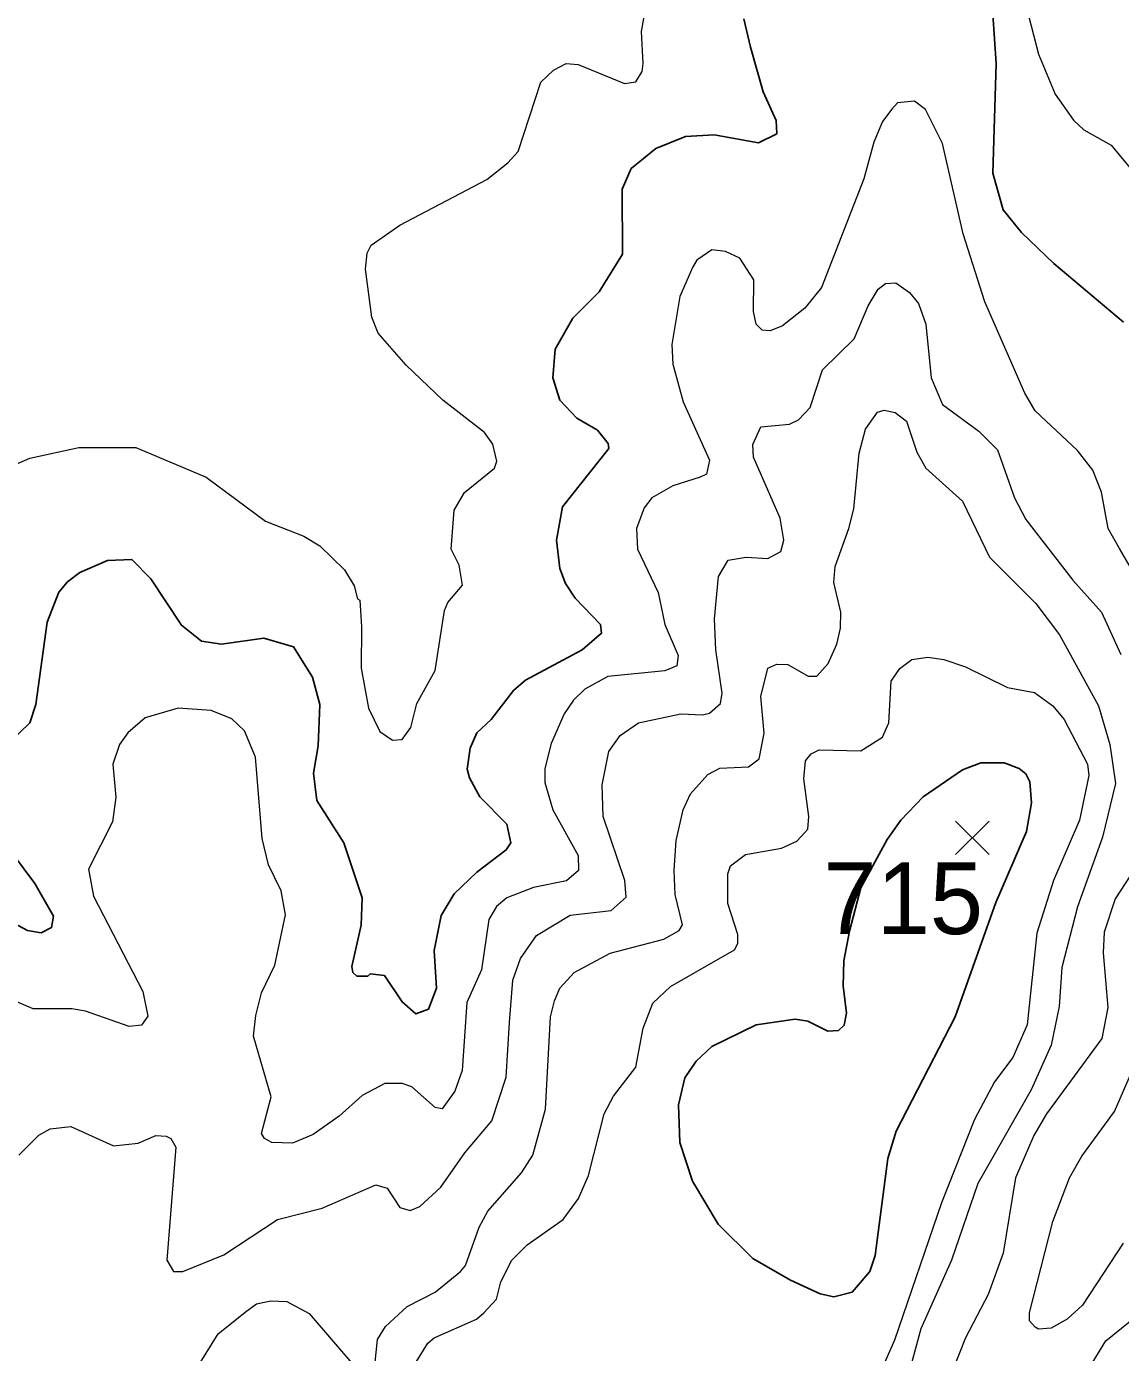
# Model space of a CAD drawing. Extents: x 294.2 to 320.3, y 7482.7 to 7510.7.
# Drawn here: x 300.826 to 302.048, y 7488.387 to 7489.868 of the extents above; entities that cross this region are included whole.
import ezdxf
from ezdxf.enums import TextEntityAlignment as Align

# ---------------------------------------------------------------- set-up
doc = ezdxf.new("R2010")
doc.units = 0
doc.header["$LTSCALE"] = 0.032
for name, color, linetype, lineweight in [('1', 7, 'Continuous', 25), ('2', 7, 'Continuous', 13), ('21', 7, 'Continuous', 25)]:
    doc.layers.add(name, color=color, linetype=linetype, lineweight=lineweight)
doc.layers.add('61', color=7, linetype='Continuous')

msp = doc.modelspace()

# ---------------------------------------------------------------- linework, layer by layer
at = {"layer": '1'}
for points in [[(301.9058, 7489.8816), (301.9097, 7489.8267), (301.9058, 7489.7041), (301.9173, 7489.6632), (301.9377, 7489.6377), (301.9741, 7489.6032), (302.052, 7489.5374)], [(301.1997, 7488.8639), (301.1895, 7488.8179), (301.1907, 7488.8109), (301.1952, 7488.807), (301.2074, 7488.807), (301.2099, 7488.8095), (301.2259, 7488.8076), (301.2456, 7488.7783), (301.261, 7488.7649), (301.275, 7488.77), (301.284, 7488.7936), (301.2814, 7488.8358), (301.2891, 7488.8747), (301.3037, 7488.8989), (301.3293, 7488.9232), (301.3618, 7488.9481), (301.367, 7488.9558), (301.3625, 7488.9769), (301.3325, 7489.0075), (301.321, 7489.0286), (301.3184, 7489.0382), (301.3216, 7489.0618), (301.3293, 7489.079), (301.3453, 7489.0937), (301.3701, 7489.1262), (301.3836, 7489.1377), (301.4468, 7489.1716), (301.4685, 7489.1901), (301.4672, 7489.1997), (301.4391, 7489.2291), (301.4283, 7489.2457), (301.4219, 7489.2623), (301.418, 7489.2942), (301.425, 7489.3312), (301.4768, 7489.3963), (301.4761, 7489.4021), (301.464, 7489.4168), (301.441, 7489.4302), (301.4218, 7489.4506), (301.4142, 7489.4755), (301.4168, 7489.5074), (301.4366, 7489.5419), (301.4659, 7489.5713), (301.4921, 7489.6134), (301.4914, 7489.6862), (301.5017, 7489.7092), (301.5291, 7489.7315), (301.5623, 7489.745), (301.5943, 7489.7468), (301.6441, 7489.7379), (301.6645, 7489.7481), (301.6638, 7489.7628), (301.6492, 7489.7948), (301.6351, 7489.8446), (301.6275, 7489.8765)], [(300.807, 7489.0681), (300.8294, 7489.0899), (300.8364, 7489.1103), (300.8491, 7489.2023), (300.8619, 7489.2361), (300.8715, 7489.2475), (300.8856, 7489.2578), (300.9162, 7489.2712), (300.9437, 7489.2725), (300.9647, 7489.2508), (300.9992, 7489.199), (301.0215, 7489.1812), (301.0439, 7489.178), (301.0911, 7489.1844), (301.1243, 7489.1748), (301.1454, 7489.141), (301.1537, 7489.1103)], [(301.1537, 7489.1103), (301.1518, 7489.0643), (301.1467, 7489.0337), (301.1505, 7489.0031), (301.1805, 7488.9558), (301.201, 7488.8945), (301.1997, 7488.8639)], [(300.74, 7488.9047), (300.8268, 7488.8581), (300.8421, 7488.8555), (300.8536, 7488.8613), (300.8562, 7488.8741), (300.8351, 7488.9104), (300.786, 7488.9762)]]:
    msp.add_lwpolyline(points, dxfattribs=at)
msp.add_lwpolyline([(301.5987, 7488.5299), (301.57, 7488.5778), (301.556, 7488.6212), (301.5547, 7488.6634), (301.5617, 7488.6934), (301.5744, 7488.7119), (301.5917, 7488.7285), (301.6415, 7488.7528), (301.6849, 7488.7591), (301.699, 7488.7566), (301.7213, 7488.7457), (301.7334, 7488.7464), (301.7398, 7488.7521), (301.7424, 7488.7655), (301.7386, 7488.7962), (301.7392, 7488.8243), (301.7455, 7488.8571), (301.7582, 7488.9055), (301.7877, 7488.9596), (301.803, 7488.9813), (301.8279, 7489.0075), (301.872, 7489.0375), (301.8924, 7489.0452), (301.9186, 7489.0452), (301.9352, 7489.0388), (301.9428, 7489.033), (301.9473, 7489.0241), (301.9492, 7489.0005), (301.9435, 7488.9686), (301.909, 7488.8894), (301.8637, 7488.7617), (301.7979, 7488.634), (301.7884, 7488.6034), (301.7743, 7488.4948), (301.7685, 7488.4769), (301.7488, 7488.454), (301.7283, 7488.4488), (301.713, 7488.452), (301.6798, 7488.4674), (301.6376, 7488.4916)], close=True, dxfattribs=at)
at = {"layer": '2'}
for points in [[(301.5132, 7489.8624), (301.5196, 7489.8982), (301.5329, 7489.9148), (301.5828, 7489.955), (301.6083, 7489.9901), (301.6338, 7490.0348), (301.6574, 7490.0616), (301.6823, 7490.0808), (301.7564, 7490.1082), (301.7743, 7490.1114), (301.8101, 7490.1114), (301.828, 7490.1057), (301.8471, 7490.0929), (301.8733, 7490.0642), (301.893, 7490.0284), (301.902, 7489.9914), (301.9403, 7489.9007), (301.9569, 7489.8369), (301.9754, 7489.7922), (301.9959, 7489.7634), (302.0074, 7489.7526), (302.038, 7489.7354), (302.0648, 7489.7028)], [(301.4289, 7489.8266), (301.4423, 7489.8254), (301.494, 7489.8043), (301.5068, 7489.8062), (301.5138, 7489.8177), (301.5151, 7489.8267), (301.5132, 7489.8624)], [(300.8115, 7489.3778), (300.8294, 7489.3855), (300.8843, 7489.3976), (300.9481, 7489.3976), (301.0266, 7489.3644), (301.093, 7489.3152), (301.1358, 7489.2987), (301.1537, 7489.2878), (301.1812, 7489.261), (301.192, 7489.2431), (301.1958, 7489.2284), (301.1984, 7489.2271), (301.2003, 7489.1971), (301.1997, 7489.1512), (301.208, 7489.1065), (301.2207, 7489.0803), (301.2348, 7489.0707), (301.2457, 7489.0714), (301.2552, 7489.0848), (301.2622, 7489.1116), (301.2826, 7489.1486), (301.2929, 7489.2156), (301.2967, 7489.2246), (301.3133, 7489.2437), (301.3095, 7489.2661), (301.3005, 7489.284), (301.3037, 7489.3274), (301.3152, 7489.3472), (301.349, 7489.3746), (301.3516, 7489.3823), (301.3472, 7489.4014), (301.3376, 7489.4142), (301.291, 7489.4506), (301.2501, 7489.4895), (301.2188, 7489.5253), (301.2118, 7489.5432), (301.2048, 7489.5968), (301.2067, 7489.6147), (301.2111, 7489.6236), (301.2431, 7489.646), (301.3402, 7489.6971), (301.3638, 7489.7156), (301.3752, 7489.7283), (301.4008, 7489.8056), (301.4148, 7489.819), (301.4289, 7489.8266)], [(302.0814, 7489.2265), (302.0475, 7489.2846), (302.0348, 7489.307), (302.0271, 7489.3478), (302.0176, 7489.3721), (302.0003, 7489.3944), (301.953, 7489.4385), (301.9417, 7489.4583), (301.8969, 7489.5604), (301.8726, 7489.6364), (301.8496, 7489.7373), (301.8305, 7489.775), (301.8183, 7489.7845), (301.7992, 7489.7826), (301.7928, 7489.7756), (301.7826, 7489.7616), (301.773, 7489.7386), (301.7615, 7489.6977), (301.7143, 7489.5764), (301.6958, 7489.5534), (301.6709, 7489.5336), (301.6568, 7489.5278), (301.6479, 7489.5285)], [(301.5917, 7489.6185), (301.5751, 7489.607), (301.5706, 7489.5994), (301.5559, 7489.5662), (301.547, 7489.5126), (301.5483, 7489.4908), (301.5597, 7489.4487), (301.5891, 7489.3836), (301.586, 7489.3676), (301.5789, 7489.3644), (301.5483, 7489.3548), (301.5247, 7489.3414), (301.5163, 7489.33), (301.5074, 7489.307), (301.5087, 7489.284), (301.5317, 7489.2355), (301.5393, 7489.1997), (301.554, 7489.1652), (301.5528, 7489.1537), (301.5394, 7489.148), (301.4755, 7489.1416), (301.4499, 7489.1275), (301.4372, 7489.1154), (301.4269, 7489.1001), (301.4123, 7489.0669), (301.4052, 7489.0388), (301.4052, 7489.0235), (301.4142, 7488.9928), (301.4423, 7488.9418), (301.4429, 7488.9252), (301.4295, 7488.9136), (301.3925, 7488.906), (301.3625, 7488.8945), (301.351, 7488.8849), (301.3427, 7488.8702), (301.3344, 7488.8141), (301.3178, 7488.7777), (301.3127, 7488.7017), (301.3044, 7488.6787), (301.2904, 7488.6589), (301.2827, 7488.6602), (301.2565, 7488.6832), (301.2457, 7488.687), (301.2265, 7488.687), (301.2009, 7488.6736), (301.1754, 7488.6506), (301.1461, 7488.6301), (301.1231, 7488.6206), (301.1001, 7488.6212), (301.0918, 7488.6257), (301.0885, 7488.6314), (301.0994, 7488.6723), (301.0796, 7488.74), (301.0822, 7488.763), (301.0885, 7488.7885), (301.1033, 7488.8192), (301.1154, 7488.8754), (301.1103, 7488.9022), (301.0962, 7488.9315), (301.0892, 7488.9609), (301.0816, 7489.0516), (301.0694, 7489.0809), (301.0554, 7489.0943), (301.0324, 7489.1039), (300.9954, 7489.1064), (300.9583, 7489.0956), (300.9391, 7489.079), (300.9296, 7489.0656), (300.9225, 7489.0439), (300.9258, 7489.0069), (300.9219, 7488.9794), (300.8951, 7488.9264), (300.9008, 7488.8964), (300.9557, 7488.7898), (300.9615, 7488.7623), (300.9545, 7488.7521), (300.9405, 7488.7508), (300.8919, 7488.768), (300.8766, 7488.7706), (300.8332, 7488.7706), (300.7955, 7488.7866)], [(301.6479, 7489.5285), (301.6415, 7489.5355), (301.6383, 7489.5496), (301.6389, 7489.5847), (301.623, 7489.609), (301.607, 7489.6166), (301.5917, 7489.6185)], [(300.8172, 7488.6071), (300.8396, 7488.6295), (300.8524, 7488.6365), (300.8753, 7488.6391), (300.9232, 7488.6174), (300.9507, 7488.6206), (300.9705, 7488.6289), (300.9819, 7488.6283), (300.9871, 7488.6257), (300.9928, 7488.6161), (300.9826, 7488.4897), (300.9902, 7488.4769), (301.0005, 7488.4769), (301.0465, 7488.4955), (301.1065, 7488.535), (301.1563, 7488.5478), (301.2163, 7488.5739), (301.229, 7488.5702), (301.2431, 7488.5484), (301.2546, 7488.5453), (301.2654, 7488.5497), (301.289, 7488.5714), (301.3158, 7488.6097), (301.3459, 7488.6455), (301.3618, 7488.694), (301.3656, 7488.7553), (301.3695, 7488.8026), (301.3778, 7488.8268), (301.3957, 7488.8523), (301.4334, 7488.8753), (301.4793, 7488.8804), (301.4959, 7488.8951), (301.4946, 7488.9137), (301.4704, 7488.9852), (301.4691, 7489.0209), (301.4767, 7489.058), (301.4895, 7489.0758), (301.51, 7489.0899), (301.5572, 7489.1001), (301.5815, 7489.0988), (301.5891, 7489.1007), (301.6013, 7489.1116), (301.6032, 7489.1231), (301.5962, 7489.1716), (301.5949, 7489.2061), (301.5993, 7489.2533), (301.6102, 7489.2718), (301.63, 7489.275), (301.6543, 7489.2737), (301.669, 7489.2814), (301.6721, 7489.2942), (301.6683, 7489.3185), (301.6383, 7489.3868), (301.6376, 7489.4008), (301.6466, 7489.4206), (301.6785, 7489.4238), (301.6887, 7489.4283), (301.7015, 7489.4423), (301.7155, 7489.4845), (301.7507, 7489.5189), (301.7666, 7489.556), (301.7775, 7489.5745), (301.7858, 7489.5809), (301.7973, 7489.5815), (301.8126, 7489.5706), (301.8228, 7489.5585)], [(301.8228, 7489.5585), (301.8311, 7489.5355), (301.8368, 7489.4755), (301.8497, 7489.4455), (301.8901, 7489.4157), (301.9109, 7489.3951), (301.9301, 7489.3414)], [(301.215, 7488.3722), (301.2182, 7488.401), (301.2271, 7488.4157), (301.2514, 7488.438), (301.2827, 7488.4539), (301.3108, 7488.4769), (301.3165, 7488.4839), (301.3318, 7488.5267), (301.3414, 7488.5446), (301.3791, 7488.5874), (301.3919, 7488.6072), (301.4059, 7488.6583), (301.4116, 7488.7617), (301.4161, 7488.7796), (301.4218, 7488.7936), (301.4378, 7488.8109), (301.4781, 7488.8326), (301.5381, 7488.8485), (301.5553, 7488.8581), (301.5591, 7488.8645), (301.5508, 7488.8983), (301.5495, 7488.9252), (301.5521, 7488.9584), (301.5597, 7488.9928), (301.5681, 7489.0107), (301.5872, 7489.0324), (301.6006, 7489.0394), (301.6326, 7489.0407), (301.6447, 7489.0496), (301.6504, 7489.0784), (301.6466, 7489.1193), (301.6543, 7489.1511), (301.6645, 7489.1556), (301.6766, 7489.155), (301.6996, 7489.1422), (301.7092, 7489.1422), (301.7219, 7489.1563), (301.7315, 7489.178), (301.7354, 7489.1959), (301.736, 7489.2137), (301.7283, 7489.2469), (301.7296, 7489.2648), (301.7449, 7489.307), (301.7503, 7489.3291), (301.7564, 7489.3912), (301.7635, 7489.4181), (301.7769, 7489.4372), (301.7845, 7489.4391), (301.7966, 7489.4365), (301.8094, 7489.427), (301.8209, 7489.3925), (301.8311, 7489.3746), (301.872, 7489.3376), (301.902, 7489.275), (301.9537, 7489.2233), (301.9805, 7489.1882), (302.0239, 7489.109), (302.0367, 7489.0656), (302.0431, 7489.0222), (302.0284, 7488.9622), (302.0003, 7488.8843), (301.9831, 7488.8166), (301.9799, 7488.7732), (301.9709, 7488.7298), (301.9486, 7488.68), (301.8892, 7488.5753), (301.8598, 7488.4897), (301.8254, 7488.4131), (301.8113, 7488.3607)], [(301.9301, 7489.3414), (301.9428, 7489.3172), (301.9952, 7489.2495), (302.0271, 7489.2137), (302.0488, 7489.1665)], [(301.2616, 7488.3767), (301.2744, 7488.3971), (301.2814, 7488.4029), (301.3286, 7488.4239), (301.3369, 7488.4309), (301.351, 7488.4463), (301.3561, 7488.4655), (301.3682, 7488.4897), (301.3854, 7488.5069), (301.4257, 7488.535), (301.4429, 7488.5587), (301.4538, 7488.5842), (301.4716, 7488.6532), (301.4819, 7488.6729), (301.5068, 7488.7055), (301.5151, 7488.7489), (301.5259, 7488.777), (301.5457, 7488.7955), (301.6172, 7488.8364), (301.621, 7488.8434), (301.621, 7488.8536), (301.6095, 7488.8881), (301.6095, 7488.9213), (301.6128, 7488.9302), (301.6294, 7488.943), (301.6696, 7488.95), (301.6868, 7488.9577), (301.6958, 7488.9673), (301.6989, 7488.9711), (301.7002, 7488.9852), (301.6945, 7489.0273), (301.6964, 7489.0477), (301.7028, 7489.0554), (301.7117, 7489.0599), (301.7583, 7489.0586), (301.7826, 7489.0739), (301.7896, 7489.0899), (301.7922, 7489.1365), (301.8018, 7489.1505), (301.8152, 7489.1607), (301.8331, 7489.1633), (301.8509, 7489.1607), (301.8752, 7489.1524), (301.9224, 7489.1294), (301.9524, 7489.1237)], [(301.9524, 7489.1237), (301.9729, 7489.109), (301.9856, 7489.0937), (302.0118, 7489.0439), (302.0131, 7489.0311), (302.0028, 7488.9813), (301.9735, 7488.9137)], [(302.0648, 7488.9277), (302.0424, 7488.8932), (302.0303, 7488.8562), (302.0291, 7488.8332), (302.0342, 7488.7719), (302.0278, 7488.7374), (301.9658, 7488.6532), (301.9518, 7488.6289), (301.9313, 7488.5817), (301.9173, 7488.4974), (301.9007, 7488.4514), (301.8752, 7488.4029), (301.8611, 7488.3671)], [(301.9735, 7488.9137), (301.955, 7488.8549), (301.9441, 7488.7528), (301.9282, 7488.7163), (301.9078, 7488.6889), (301.8854, 7488.6468), (301.8483, 7488.5536), (301.796, 7488.4003), (301.7807, 7488.3659)], [(302.0514, 7488.5089), (302.0061, 7488.4393), (301.9888, 7488.4239), (301.971, 7488.4137), (301.9569, 7488.4125), (301.953, 7488.415), (301.9467, 7488.422), (301.9467, 7488.431), (301.9729, 7488.5331), (301.9914, 7488.5817), (302.0054, 7488.6059), (302.0418, 7488.6557), (302.0846, 7488.754)], [(301.0151, 7488.3671), (301.04, 7488.4073), (301.0701, 7488.4316), (301.0828, 7488.4411), (301.0988, 7488.4444), (301.1167, 7488.4437), (301.1416, 7488.4303), (301.1939, 7488.3696)], [(302.1229, 7487.8914), (302.0482, 7487.9662), (302.024, 7488.0076), (301.9984, 7488.0734), (301.9773, 7488.1603), (301.9735, 7488.1871), (301.9748, 7488.2458), (301.9805, 7488.2937), (302.0003, 7488.348), (302.0322, 7488.3997), (302.0827, 7488.4405)]]:
    msp.add_lwpolyline(points, dxfattribs=at)
at = {"layer": '21'}
for p, q in [((301.8642, 7488.9803), (301.9017, 7488.9428)), ((301.9017, 7488.9803), (301.8642, 7488.9428))]:
    msp.add_line(p, q, dxfattribs=at)

# ---------------------------------------------------------------- texts
at = {"layer": '61'}
msp.add_text('715', height=0.08, dxfattribs=at).set_placement((301.8057, 7488.854), align=Align.CENTER)

doc.saveas('drawing.dxf')
